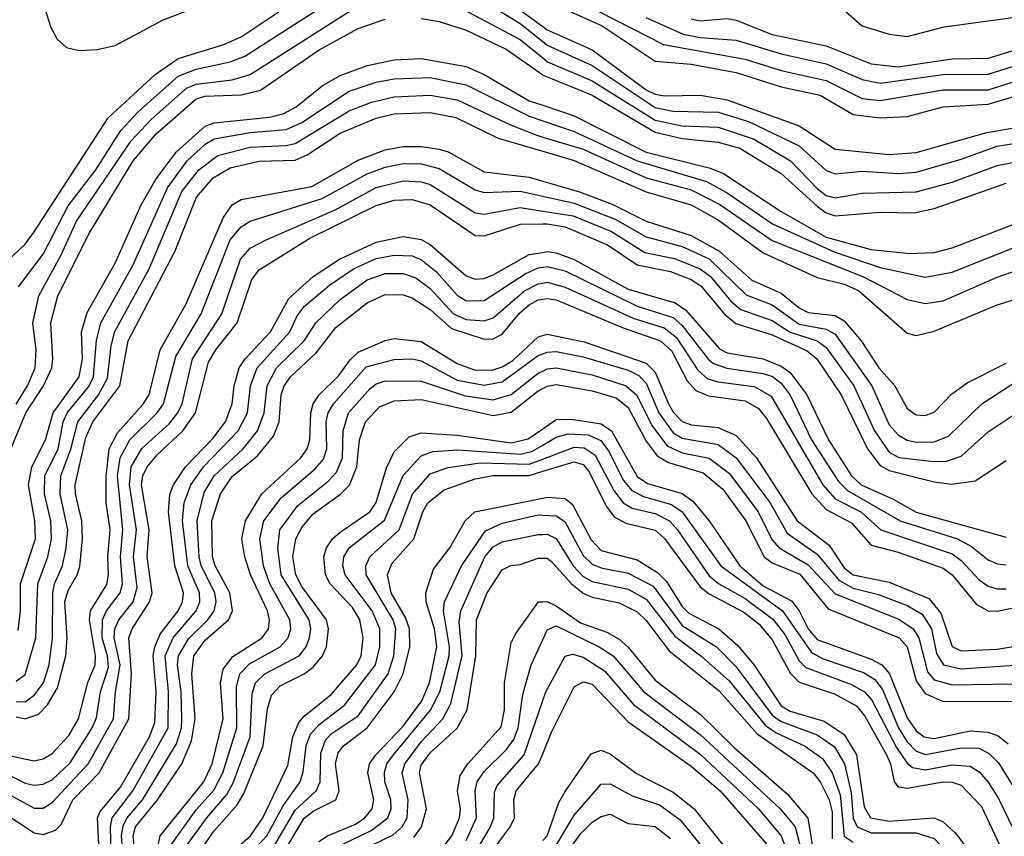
# Model space of a CAD drawing. Header units: inches. Extents: x 990535 to 1117859, y 769386 to 892122.
# Tile 882 of 1056: x 1058838 to 1061026, y 857989 to 859804. Entities that reach past the tile are written whole.
import ezdxf

# ---------------------------------------------------------------- set-up
doc = ezdxf.new("R2010")
doc.units = ezdxf.units.IN
doc.header["$MEASUREMENT"] = 0
doc.layers.add('B0855', color=7, linetype='Continuous')
doc.layers.add('B0865', color=7, linetype='Continuous')

msp = doc.modelspace()

# ---------------------------------------------------------------- linework, layer by layer
at = {"layer": 'B0855', "color": 5}
for points, elevation in [([(1058865, 860000), (1058890, 859840.4), (1058906.6, 859786.6), (1058920.5, 859760.5), (1058941.8, 859741.8), (1058970, 859735.1), (1059010, 859737.3), (1059050, 859746.4), (1059156.5, 859803.5), (1059270, 859846.6), (1059305.9, 859870), (1059353.8, 859910), (1059402.7, 859970), (1059419.6, 860000)], 4620), ([(1058762.9, 859810), (1058749.8, 859730.2), (1058693.5, 859570), (1058663.3, 859410), (1058659.2, 859350), (1058667.2, 859310), (1058677.4, 859290), (1058694.8, 859270), (1058730, 859249.6), (1058770, 859248.8), (1058810, 859266.9), (1058850, 859304.9), (1058870, 859332.2), (1059034.4, 859585.6), (1059138.3, 859681.7), (1059190, 859717.6), (1059291, 859749), (1059330, 859766), (1059550, 859913.3)], 4580), ([(1059810, 859882), (1059950, 859795.4), (1060000, 859755.5)], 4560), ([(1058834.7, 859210), (1058890, 859282.9), (1058945.2, 859390), (1059006.5, 859470), (1059062.2, 859557.8), (1059100.9, 859599.1), (1059190, 859678), (1059230, 859693.8), (1059305.2, 859710), (1059337.5, 859722.5), (1059550, 859859.2)], 4560), ([(1059889.4, 859869.4), (1060000, 859788.7)], 4580), ([(1059810, 859833.9), (1059950, 859759.6), (1060000, 859719)], 4540), ([(1058801.4, 858810), (1058851.4, 858930), (1058890.6, 858990), (1058908.7, 859030), (1058911.5, 859050), (1058906.9, 859130), (1058922, 859190), (1058992.6, 859330), (1059089.6, 859490.4), (1059140.9, 859550), (1059230, 859628.1), (1059250, 859634.1), (1059330, 859636.7), (1059372.4, 859647.6), (1059503.3, 859736.7), (1059590, 859784.5), (1059650, 859805)], 4520), ([(1058830, 858949.4), (1058855, 858990), (1058872.2, 859030), (1058874.4, 859070), (1058866.5, 859130), (1058880.3, 859190), (1058930, 859281.6), (1058963.8, 859356.2), (1059085, 859535), (1059130, 859582.1), (1059208.3, 859651.7), (1059230, 859660.7), (1059310, 859670.4), (1059350, 859681.8), (1059570, 859822.2)], 4540), ([(1059730, 859806.7), (1059770, 859799.7), (1059830, 859780.5), (1059918.4, 859738.4), (1060000, 859681.4)], 4520), ([(1058833.9, 858446.1), (1058839.3, 858490), (1058839.2, 858550), (1058872.7, 858650), (1058871, 858690), (1058856.9, 858770), (1058864.2, 858810), (1058894.6, 858870), (1058912.1, 858930), (1058969.8, 859010), (1058977.1, 859050), (1058975.1, 859110), (1058987.2, 859152.8), (1059050, 859262.6), (1059107.8, 859392.2), (1059140.7, 859450), (1059186.2, 859510), (1059250, 859567.1), (1059270, 859574.7), (1059392.7, 859587.3), (1059424.8, 859595.1), (1059451.8, 859610), (1059510, 859656.6), (1059550, 859679.8), (1059610, 859702.1), (1059670, 859714.4), (1059730, 859717.4), (1059830, 859699.7), (1059870, 859682), (1059970, 859623.8), (1060000, 859613.6)], 4480), ([(1058830, 858333.6), (1058850, 858348.7), (1058873.5, 858430), (1058877.5, 858550), (1058900.1, 858610), (1058908.1, 858650), (1058906.7, 858690), (1058892.6, 858750), (1058893.7, 858790), (1058923.1, 858850), (1058934.3, 858910), (1058943.1, 858930), (1058991.1, 858988.9), (1059001.6, 859010), (1059008.4, 859091.6), (1059017.7, 859130), (1059090, 859259.1), (1059165.7, 859430), (1059209.7, 859490.3), (1059250, 859527.1), (1059270, 859539), (1059350, 859553.5), (1059430, 859559.7), (1059464.4, 859575.6), (1059570, 859645.2), (1059630, 859665), (1059670, 859672.5), (1059750, 859675.2), (1059830, 859659.4), (1059969.4, 859589.4), (1060000, 859579.1)], 4460), ([(1058830, 858288.5), (1058850, 858287.9), (1058870, 858302.4), (1058890.2, 858330), (1058903, 858370), (1058910.1, 858430), (1058911.2, 858530), (1058914.8, 858550), (1058933, 858590), (1058940.8, 858630), (1058944.2, 858670), (1058927.4, 858750), (1058928.9, 858790), (1058950.9, 858849.1), (1058966.4, 858910), (1059012.8, 858970), (1059032.7, 859007.3), (1059040.8, 859079.2), (1059049, 859111), (1059125.3, 859250), (1059198.2, 859421.8), (1059235.3, 859470), (1059277.6, 859502.4), (1059350, 859520.7), (1059430, 859523.9), (1059450, 859528.6), (1059570, 859601.2), (1059619.2, 859620.8), (1059670, 859632.6), (1059750, 859636.1), (1059810, 859625.8), (1059928.1, 859570), (1059987, 859547), (1060000, 859543.1)], 4440), ([(1058830, 858254.5), (1058850, 858250.2), (1058879.4, 858260.6), (1058899, 858281), (1058921.3, 858318.7), (1058940.2, 858390), (1058943.2, 858430), (1058938.1, 858510), (1058944.9, 858535.1), (1058965.6, 858570), (1058971.4, 858588.6), (1058977.2, 858650), (1058975.9, 858690), (1058961.5, 858750), (1058961.1, 858770), (1058984.5, 858875.5), (1059000.4, 858910), (1059060.1, 858990), (1059078.8, 859090), (1059182.9, 859290), (1059230.4, 859409.6), (1059267.8, 859452.2), (1059305.3, 859474.7), (1059370, 859489.1), (1059450, 859492), (1059476.7, 859503.3), (1059550, 859551.6), (1059630, 859585), (1059670, 859594.6), (1059750, 859597.5), (1059806.8, 859586.8), (1059900.9, 859540.9), (1060000, 859511.8)], 4420), ([(1058810, 858169.6), (1058870, 858157), (1058890, 858160.9), (1058910, 858172.7), (1058946.8, 858213.2), (1058968.3, 858250), (1058989, 858331), (1059005.1, 858370), (1059006.1, 858390), (1058993, 858470), (1058995.2, 858490), (1059031.1, 858548.9), (1059035.2, 858570), (1059033.4, 858610), (1059038.5, 858670), (1059029.6, 858730), (1059029.5, 858789.5), (1059036.4, 858850), (1059054.6, 858885.4), (1059111.2, 858948.8), (1059124.9, 858970), (1059150, 859070.1), (1059207.4, 859172.6), (1059290, 859363.7), (1059310, 859392.1), (1059330, 859403.9), (1059486.9, 859433.1), (1059590, 859492), (1059650, 859514.5), (1059690, 859521.7), (1059730, 859522.1), (1059770, 859516.4), (1059790.1, 859510), (1059870, 859466.1), (1059970, 859453.8), (1060000, 859445.1)], 4380), ([(1058780.8, 858140.8), (1058850, 858107.4), (1058870, 858102.5), (1058890, 858104.6), (1058910, 858114.2), (1058950, 858152.5), (1058998.7, 858230), (1059008, 858252), (1059017.2, 858310), (1059034.8, 858365.2), (1059033, 858390), (1059021.1, 858430), (1059021.5, 858470), (1059030.1, 858489.9), (1059060.8, 858530), (1059065.9, 858550), (1059061.2, 858610), (1059067.1, 858670), (1059054.7, 858790), (1059060.5, 858830), (1059082.4, 858870), (1059143.1, 858930), (1059157.1, 858950), (1059184.4, 859055.6), (1059241.1, 859150), (1059305.4, 859314.6), (1059330, 859343.4), (1059350, 859356), (1059510, 859406.1), (1059610, 859461.6), (1059650, 859476.4), (1059690, 859483.9), (1059730, 859483.2), (1059770, 859473.3), (1059850, 859426), (1059870, 859419.7), (1059950, 859422.4), (1060000, 859411.3)], 4360), ([(1058754.4, 858114.4), (1058870, 858051.6), (1058890, 858051.4), (1058910, 858063.8), (1058989.6, 858150), (1059046.3, 858250), (1059050.5, 858310), (1059060.8, 858370), (1059047.3, 858430), (1059048.7, 858450), (1059058.2, 858470), (1059089.8, 858510), (1059098.4, 858541.6), (1059090.4, 858610), (1059096.8, 858670), (1059081.5, 858770), (1059084.9, 858810), (1059109.3, 858850.7), (1059170, 858905.6), (1059189.3, 858930), (1059198.4, 858950), (1059221.6, 859050), (1059286.5, 859150), (1059328.6, 859271.4), (1059350, 859295.8), (1059385.2, 859314.8), (1059538.5, 859381.5), (1059630, 859430.8), (1059690, 859445.5), (1059730, 859443.4), (1059750, 859437.3), (1059850, 859374.9), (1059870, 859371.5), (1059950, 859386.5), (1060000, 859378.5)], 4340), ([(1058730, 858088.7), (1058870, 857996.7), (1058890, 857993.2), (1058917.4, 858002.6), (1058930, 858015.3), (1058955.5, 858070), (1059014.3, 858130), (1059080.4, 858250), (1059086.3, 858350), (1059079.8, 858430), (1059087.2, 858450), (1059125.9, 858510), (1059131.7, 858530), (1059120.8, 858610), (1059125.4, 858670), (1059108.3, 858770), (1059111, 858790), (1059120.7, 858810), (1059142.9, 858837.1), (1059200.4, 858890), (1059228.4, 858930), (1059257.3, 859042.7), (1059273.2, 859070), (1059320.7, 859130), (1059353.6, 859226.4), (1059370, 859248.3), (1059482, 859318), (1059630, 859390.8), (1059670, 859403.1), (1059710, 859404.5), (1059750, 859392.3), (1059850, 859324.3), (1059870, 859323.8), (1059950.4, 859349.6), (1060000, 859349.9)], 4320), ([(1059013.3, 857970), (1059010.3, 858030), (1059016, 858044), (1059061.7, 858098.3), (1059125.8, 858210), (1059138.2, 858241.8), (1059140.6, 858310), (1059134.4, 858390), (1059137.5, 858410), (1059150, 858438.2), (1059189.6, 858490.4), (1059199.7, 858510), (1059201.4, 858530), (1059182.6, 858590), (1059168.5, 858710), (1059171.5, 858748.5), (1059179.1, 858770), (1059205.7, 858810), (1059266.9, 858873.1), (1059294.8, 858910), (1059309.6, 858950), (1059313.8, 858990), (1059325.4, 859030), (1059338.4, 859050), (1059394.8, 859110), (1059435.5, 859184.5), (1059490, 859233), (1059548.2, 859271.8), (1059630, 859309.3), (1059690, 859322), (1059730, 859315.1), (1059750, 859304.1), (1059830, 859234.6), (1059850, 859226.9), (1059870, 859228.3), (1059890, 859237), (1059970, 859282), (1060000, 859286.8)], 4280), ([(1059041, 857950), (1059039.1, 858010), (1059043.2, 858030), (1059089.3, 858090), (1059167.7, 858230), (1059168.1, 858310), (1059160.6, 858390), (1059178.5, 858430), (1059229.8, 858490), (1059237.7, 858510), (1059237, 858530), (1059211.4, 858590), (1059199, 858690), (1059202.9, 858730), (1059217.9, 858770), (1059245.9, 858810), (1059323.4, 858890), (1059343.6, 858930), (1059350.3, 858990), (1059365.4, 859030), (1059437.9, 859110), (1059454.5, 859145.5), (1059470, 859166.3), (1059526, 859214), (1059579.6, 859250), (1059630, 859272.9), (1059670, 859280.8), (1059710, 859278.8), (1059730.4, 859270.4), (1059763.8, 859243.8), (1059810, 859191.5), (1059830, 859179.4), (1059870, 859179.7), (1059960.6, 859239.4), (1059990, 859252.2), (1060000, 859253.6)], 4260), ([(1059068, 857930), (1059064, 857990), (1059067.3, 858012.7), (1059076, 858030), (1059110.3, 858070), (1059185.7, 858194.3), (1059197.2, 858230), (1059198.2, 858250), (1059196.5, 858310), (1059188.1, 858370), (1059190.6, 858390), (1059212.5, 858427.5), (1059255.7, 858470), (1059269.8, 858490.2), (1059274.1, 858510), (1059271.1, 858530), (1059241, 858590), (1059236.3, 858610), (1059231.6, 858690), (1059247.2, 858752.8), (1059270, 858790), (1059334, 858850), (1059366.1, 858890), (1059381.1, 858930), (1059387.2, 858990), (1059408.6, 859030), (1059469.7, 859090), (1059495.3, 859130), (1059550, 859181.7), (1059610, 859225.7), (1059650, 859239.7), (1059690, 859239.7), (1059718.2, 859230), (1059750, 859206.4), (1059801.7, 859150), (1059830, 859137.3), (1059870, 859134.3), (1059890, 859140.9), (1059959.1, 859200.9), (1059990, 859216.8), (1060000, 859218.6)], 4240), ([(1059095.3, 857930), (1059089.6, 857990), (1059094.8, 858010), (1059144, 858070), (1059197.5, 858150), (1059219.2, 858200.8), (1059227.4, 858250), (1059219.9, 858350), (1059224.7, 858390), (1059250, 858424.8), (1059301.8, 858470), (1059310.1, 858489.9), (1059304.6, 858530), (1059272.3, 858590), (1059266, 858610), (1059264.2, 858690), (1059283.5, 858750), (1059310, 858788.5), (1059365.7, 858834.3), (1059401.6, 858878.4), (1059414.1, 858910), (1059418.8, 858970), (1059425.6, 858990), (1059439.4, 859010), (1059496.2, 859063.8), (1059540.3, 859119.7), (1059610, 859174.5), (1059650, 859192.9), (1059690, 859192.5), (1059710, 859185.7), (1059750, 859159.9), (1059797.3, 859117.3), (1059870, 859093.9), (1059890, 859094.6), (1059910, 859105.3), (1059948.4, 859151.6), (1059969.7, 859170.3), (1059990, 859181.2), (1060000, 859182.9)], 4220), ([(1059145.1, 857970), (1059149.7, 857990), (1059246.4, 858110), (1059265.6, 858150), (1059289.5, 858250), (1059283.8, 858330), (1059290, 858360.6), (1059311.3, 858388.7), (1059376.1, 858430), (1059390.2, 858450), (1059392.5, 858470), (1059388.4, 858490), (1059350.5, 858570), (1059337.5, 858610), (1059331.3, 858650), (1059339.2, 858690), (1059375.6, 858750), (1059462.2, 858830), (1059476.6, 858850), (1059482, 858870), (1059484.4, 858930), (1059490, 858950), (1059503.1, 858970), (1059547, 859013), (1059571.9, 859048.1), (1059590, 859065.2), (1059650, 859091.1), (1059670, 859095.1), (1059730, 859088.3), (1059810, 859039.4), (1059850, 859025.2), (1059890, 859026), (1059910, 859032.4), (1059933.3, 859046.7), (1059990, 859099.2), (1060000, 859102)], 4180), ([(1059174.5, 857970), (1059230, 858047.7), (1059268.8, 858091.2), (1059288.9, 858130), (1059319.9, 858230), (1059319, 858321), (1059326.8, 858350), (1059348, 858372), (1059416.4, 858410), (1059434.4, 858430), (1059440.1, 858450), (1059438.2, 858470), (1059393.6, 858550), (1059379.4, 858590), (1059371.2, 858650), (1059380, 858690), (1059418.7, 858741.3), (1059494.3, 858805.7), (1059512.8, 858827.2), (1059520.3, 858850), (1059518.6, 858910), (1059523.3, 858930), (1059534.7, 858950), (1059607.4, 859032.6), (1059670, 859048.6), (1059710, 859050.3), (1059730, 859045.6), (1059810, 859002.7), (1059870, 858991.5), (1059910, 858998.8), (1059990, 859057.2), (1060000, 859061.2)], 4160), ([(1059209.9, 857970.1), (1059253.1, 858030), (1059298.2, 858081.8), (1059312.1, 858107.9), (1059349.8, 858210.2), (1059354.2, 858305.8), (1059361.9, 858330), (1059382.2, 858350), (1059458.7, 858390), (1059474.4, 858410), (1059481.7, 858430), (1059484.3, 858450), (1059480.7, 858470), (1059418.9, 858570), (1059411, 858629), (1059415.7, 858670), (1059455.6, 858724.4), (1059522.3, 858777.7), (1059541.5, 858798.5), (1059555.2, 858830), (1059556.2, 858890), (1059568.5, 858930), (1059616.1, 858983.9), (1059630, 858994.8), (1059650, 859000.9), (1059730, 859000.2), (1059827.6, 858967.6), (1059890, 858959), (1059930, 858971.2), (1059990, 859018.1), (1060000, 859022.9)], 4140), ([(1059234.5, 857950), (1059270, 858001.4), (1059321.1, 858058.9), (1059336, 858084), (1059378.8, 858190), (1059388.1, 858271.9), (1059397.4, 858302.6), (1059416.6, 858323.4), (1059470, 858350.3), (1059490, 858365.2), (1059510.4, 858390), (1059519, 858410), (1059524.1, 858450), (1059519, 858470), (1059464.2, 858544.2), (1059451.1, 858570), (1059444.5, 858610), (1059451.1, 858650), (1059464.9, 858675.1), (1059490, 858705.3), (1059550.5, 858749.5), (1059570.4, 858769.6), (1059587.1, 858810), (1059592.7, 858870), (1059605.9, 858910), (1059636.9, 858943.1), (1059670, 858956.6), (1059730, 858959.9), (1059890, 858924.2), (1059930, 858931.6), (1059990, 858978.7), (1060000, 858984.2)], 4120), ([(1059307.5, 857952.5), (1059350.6, 857990), (1059378.2, 858030), (1059433.4, 858146.6), (1059444.3, 858210), (1059458.1, 858241.9), (1059470, 858256.2), (1059530, 858304.2), (1059586.5, 858370), (1059596.7, 858390), (1059601.1, 858430), (1059593.6, 858470), (1059577.4, 858497.4), (1059527.3, 858550), (1059517.3, 858570), (1059513.1, 858610), (1059519.6, 858630), (1059533, 858650), (1059550, 858664.9), (1059615.7, 858710), (1059630, 858730.5), (1059652.4, 858807.6), (1059670, 858843.5), (1059703, 858877), (1059730, 858885.4), (1059810, 858880.7), (1059930, 858863.2), (1059967.4, 858872.6), (1060000, 858894.9)], 4080), ([(1059330.2, 857930), (1059386.8, 857990), (1059423.3, 858056.7), (1059460.6, 858110), (1059467.8, 858132.2), (1059474.2, 858190), (1059483.9, 858216.1), (1059502.8, 858237.2), (1059559.6, 858280.4), (1059628.5, 858370), (1059637.9, 858410), (1059637.8, 858450), (1059620.5, 858490), (1059560.7, 858570), (1059555.7, 858590), (1059558, 858610), (1059569.9, 858630), (1059648.3, 858691.7), (1059689.5, 858790.5), (1059730, 858834.7), (1059755.9, 858844.1), (1059811.8, 858848.2), (1059950, 858838.1), (1059975.9, 858844.1), (1060000, 858858.1)], 4060), ([(1059404.5, 857970), (1059450, 858047.2), (1059496.3, 858090), (1059505.1, 858110), (1059506.6, 858173.4), (1059517.4, 858202.6), (1059530, 858216.7), (1059590, 858257), (1059656.1, 858350), (1059669.3, 858390), (1059673.4, 858450), (1059667.2, 858470), (1059607.2, 858570), (1059606.6, 858590), (1059615.3, 858610), (1059680.6, 858670), (1059710.7, 858749.3), (1059750, 858794.2), (1059790, 858808.8), (1059861.2, 858818.8), (1059970, 858815.8), (1060000, 858827.2)], 4040), ([(1059422, 857950), (1059470, 858029.4), (1059490, 858044.9), (1059540.1, 858070), (1059547.7, 858090), (1059539.4, 858150), (1059545.6, 858174.4), (1059557.2, 858190), (1059610, 858230), (1059669.6, 858310.4), (1059689.8, 858350), (1059704.8, 858410), (1059703.8, 858450), (1059695, 858475), (1059663.1, 858530), (1059655, 858570), (1059664.7, 858595.3), (1059713.2, 858650), (1059733.3, 858710), (1059744.6, 858730), (1059781.1, 858758.9), (1059850, 858783.5), (1059890, 858790.5), (1059970, 858791.1), (1060000, 858800.2)], 4020), ([(1059502.6, 857977.4), (1059521.4, 857990), (1059583.8, 858016.2), (1059604.7, 858030), (1059621.1, 858050), (1059624.5, 858070), (1059611.2, 858130), (1059615.2, 858150), (1059629, 858170), (1059690, 858233.6), (1059730.9, 858290), (1059748.3, 858330), (1059764.5, 858410), (1059759.2, 858450), (1059741, 858510), (1059740, 858530), (1059757.3, 858582.7), (1059793.4, 858630), (1059827.9, 858690), (1059849.2, 858710), (1060000, 858740.4)], 3980), ([(1059530, 857959.2), (1059618.5, 858001.5), (1059655.5, 858030), (1059663.3, 858050), (1059662.3, 858070), (1059649.1, 858110), (1059648.2, 858131.8), (1059653.8, 858150), (1059668.6, 858170), (1059750.8, 858269.2), (1059771.4, 858310), (1059791.9, 858390), (1059792.6, 858410), (1059779.6, 858490), (1059781.7, 858510), (1059819.3, 858590), (1059872.5, 858667.5), (1059910, 858684.8), (1059990, 858703.2), (1060000, 858702.7)], 3960), ([(1059546.5, 857933.5), (1059667.6, 857992.4), (1059687.2, 858010), (1059698.9, 858030), (1059701.1, 858070), (1059687.4, 858130), (1059693.1, 858150), (1059730, 858198.6), (1059778.2, 858250), (1059796, 858284), (1059821, 858390), (1059814.2, 858465.8), (1059817.6, 858490), (1059871.6, 858610), (1059890, 858632.5), (1059910, 858643.4), (1059990, 858659.4), (1060000, 858659.9)], 3940), ([(1059713.6, 857986.4), (1059730.6, 858010), (1059741.9, 858050), (1059725.7, 858130), (1059730, 858147.1), (1059750, 858174.4), (1059810, 858229.5), (1059832, 858270), (1059851.1, 858390), (1059852.8, 858470), (1059876.1, 858530), (1059910, 858581), (1059929, 858591), (1059950, 858593.4), (1059990, 858607.3), (1060000, 858607.2)], 3920), ([(1059768.6, 857951.4), (1059797.6, 857990), (1059815.2, 858030), (1059816.8, 858050), (1059810.7, 858090), (1059816.2, 858123.8), (1059833.6, 858150), (1059907.7, 858232.3), (1059915.2, 858270), (1059914.6, 858330), (1059930, 858419), (1059940.2, 858439.8), (1059990.2, 858509.8), (1060000, 858510.1)], 3880), ([(1059830, 857979.6), (1059852.6, 858030), (1059850, 858090), (1059854.1, 858110), (1059870, 858133.3), (1059918.8, 858181.2), (1059935.7, 858204.3), (1059945.6, 858230), (1059955.8, 858304.2), (1059974.4, 858370), (1060000, 858425.9)], 3860), ([(1059834.5, 857925.5), (1059883.9, 858010), (1059891, 858030), (1059892.8, 858087.2), (1059898.4, 858101.6), (1059958.7, 858170), (1060000, 858290.8)], 3840), ([(1059890, 857959.2), (1059927.3, 858010), (1059936.9, 858030), (1059936, 858070), (1059941.2, 858090), (1059990.8, 858150), (1060000, 858172.5)], 3820)]:
    msp.add_lwpolyline(points, dxfattribs=dict(at, elevation=elevation))
at = {"layer": 'B0865', "color": 5}
for points, elevation in [([(1060907, 860000), (1060868.4, 859971.6), (1060830, 859935.1), (1060810, 859927.1), (1060750, 859929), (1060707.9, 859912.1), (1060664.9, 859870), (1060657.9, 859850), (1060664, 859830), (1060710.1, 859790), (1060770, 859772), (1060810, 859766.8), (1060892.3, 859787.7), (1061050, 859809.2), (1061130, 859825.8), (1061170, 859840.9), (1061198.8, 859861.2), (1061250, 859912.8), (1061290, 859939.3), (1061390, 859989), (1061419.1, 860000)], 4720), ([(1060229.1, 859809.1), (1060311.9, 859771.9), (1060350, 859764), (1060430, 859758.1), (1060530, 859728), (1060630, 859705.5), (1060710, 859670.7), (1060750, 859663.1), (1060890, 859681.9), (1060990, 859682.5), (1061150, 859733.5), (1061203.4, 859756.6), (1061270, 859802.9), (1061370, 859859.9)], 4660), ([(1060010, 859845.4), (1060132.2, 859790), (1060250, 859712), (1060330, 859705.3), (1060430, 859686.6), (1060530, 859654.7), (1060616.2, 859636.2), (1060690, 859593.1), (1060750, 859585.5), (1060810, 859588.4), (1060890, 859610), (1060990, 859615.8), (1061070, 859640.2), (1061130, 859652.8), (1061266.3, 859713.7), (1061510, 859836.5)], 4620), ([(1060090, 859839.8), (1060268.5, 859748.5), (1060450, 859716.3), (1060530, 859690.8), (1060630, 859668.6), (1060710, 859628.4), (1060750, 859624.1), (1060890, 859647.8), (1060990, 859647.9), (1061130, 859692.1), (1061199.5, 859720.5), (1061370, 859815.2)], 4640), ([(1060330, 859806), (1060350, 859801.4), (1060410, 859806.7), (1060430, 859802.6), (1060510, 859770.7), (1060630, 859746.1), (1060730, 859705.8), (1060790, 859699.3), (1060910, 859717.1), (1060990, 859718.3), (1061167.9, 859772.1), (1061194.5, 859785.5), (1061270, 859843.1)], 4680), ([(1060000, 859788.7), (1060010, 859781.4), (1060110, 859737.1), (1060230, 859647.8), (1060250, 859638.6), (1060270, 859634.5), (1060350, 859635.8), (1060410, 859626.1), (1060570, 859567.9), (1060650, 859516), (1060770, 859504), (1060830, 859508.5), (1060986.8, 859553.2), (1061130, 859577.5)], 4580), ([(1060000, 859755.5), (1060010, 859747.5), (1060110, 859701.8), (1060250, 859609), (1060290, 859600.9), (1060390, 859598.3), (1060457.5, 859577.5), (1060570, 859523.4), (1060630, 859468.8), (1060650, 859461.4), (1060710, 859467.4), (1060790, 859461.7), (1060830, 859465), (1060930, 859493.8), (1061010, 859522.7), (1061130, 859542)], 4560), ([(1060000, 859719), (1060010.5, 859710.5), (1060110, 859667.7), (1060250, 859580.2), (1060310, 859567.8), (1060390, 859565.3), (1060470, 859538.1), (1060550.3, 859490.3), (1060610, 859429), (1060630, 859413.3), (1060650, 859407.6), (1060710, 859418.2), (1060830, 859421.1), (1060910, 859442.5), (1061010, 859479.7), (1061130, 859503.3)], 4540), ([(1060000, 859681.4), (1060000.8, 859680.8), (1060110, 859636.2), (1060250, 859553.9), (1060310, 859539.6), (1060390, 859531.6), (1060438.1, 859518.1), (1060530, 859462.1), (1060610, 859389.4), (1060630, 859374.6), (1060650, 859367.8), (1060750, 859375.8), (1060825.2, 859374.8), (1060870, 859384.6), (1061030, 859440.6)], 4520), ([(1060000, 859613.6), (1060070, 859589.9), (1060229.8, 859509.8), (1060370, 859474.4), (1060401.7, 859461.7), (1060530, 859377.3), (1060630, 859320.4), (1060730, 859293.1), (1060816.1, 859283.9), (1060870, 859286.6), (1060910, 859297), (1061270, 859434.4)], 4480), ([(1060000, 859579.1), (1060070, 859555.7), (1060210, 859490), (1060364.2, 859444.2), (1060410, 859419), (1060510.2, 859350.2), (1060647.7, 859287.7), (1060750, 859252.8), (1060850, 859231.4), (1060910, 859242.6), (1061070, 859306.4)], 4460), ([(1060000, 859543.1), (1060090, 859516.1), (1060230, 859452.3), (1060330, 859425.6), (1060393.3, 859393.3), (1060510, 859313), (1060712.5, 859232.5), (1060810, 859181.7), (1060850, 859173.4), (1060890, 859179.1), (1061010, 859231.7), (1061150, 859280.3)], 4440), ([(1060000, 859511.8), (1060070, 859491.2), (1060230, 859421.1), (1060330, 859392.6), (1060390, 859358.7), (1060490, 859285.5), (1060610, 859230.7), (1060670, 859215.9), (1060701.7, 859201.7), (1060810, 859106.9), (1060830, 859101.8), (1060870, 859111.5), (1061009.8, 859170), (1061210, 859231.9)], 4420), ([(1060000, 859445.1), (1060081.4, 859421.4), (1060154.2, 859394.2), (1060230, 859355.9), (1060330, 859324), (1060391.1, 859290), (1060464.7, 859224.7), (1060530, 859196.1), (1060570, 859163.8), (1060590, 859153.2), (1060650, 859146.5), (1060670, 859134.3), (1060707.5, 859090), (1060746.7, 859030), (1060782.7, 858990), (1060810, 858939.8), (1060830, 858925.6), (1060850, 858924.2), (1060870, 858931.9), (1060908.5, 858971.5), (1060943.5, 858996.5), (1061030, 859040.2)], 4380), ([(1060000, 859411.3), (1060070, 859395.8), (1060160.8, 859360.8), (1060230, 859321.4), (1060310, 859299.7), (1060370, 859272.1), (1060452.1, 859192.1), (1060510.1, 859170.1), (1060570, 859127.5), (1060630, 859116), (1060650, 859104.6), (1060731.6, 858990), (1060770, 858903.6), (1060790, 858880.9), (1060810, 858869.4), (1060830, 858864.9), (1060870, 858865.4), (1060901.5, 858878.5), (1060975.6, 858950), (1061050, 858998.5)], 4360), ([(1060000, 859378.5), (1060067.6, 859367.6), (1060153, 859333), (1060226.7, 859286.7), (1060292.8, 859272.8), (1060350, 859250.2), (1060372.8, 859232.8), (1060418, 859178), (1060440, 859160), (1060510, 859135.4), (1060550, 859109.2), (1060610.1, 859090.1), (1060630, 859075.5), (1060691.3, 858990), (1060736.9, 858890), (1060770, 858842.7), (1060791.1, 858831.1), (1060870, 858821.6), (1060897.3, 858822.7), (1060930, 858833.5), (1060990, 858888), (1061050, 858928.1)], 4340), ([(1060000, 859349.9), (1060010, 859350), (1060050, 859343.6), (1060143.6, 859303.6), (1060210, 859258.9), (1060283.9, 859243.9), (1060330, 859226.7), (1060351.7, 859211.7), (1060403, 859150), (1060429, 859129), (1060510, 859103.1), (1060587.7, 859067.7), (1060609.4, 859050), (1060662.8, 858970), (1060721.6, 858850), (1060750, 858813.2), (1060770, 858802), (1060870, 858776.9), (1060908.1, 858771.9), (1060961, 858779), (1061030, 858824.2)], 4320), ([(1060000, 859286.8), (1060010, 859288.4), (1060030, 859285.7), (1060070, 859271), (1060190, 859204.8), (1060294.4, 859174.4), (1060318.3, 859158.2), (1060392.7, 859072.7), (1060410, 859063.6), (1060490, 859050.2), (1060530, 859034.2), (1060550, 859019.6), (1060586.6, 858970), (1060635.3, 858870), (1060686.4, 858790), (1060707.7, 858770), (1060778.6, 858738.6), (1060830, 858709.7), (1061030, 858654.1)], 4280), ([(1060000, 859253.6), (1060010, 859255.1), (1060050, 859245.4), (1060210, 859167.4), (1060290, 859142), (1060310, 859124.4), (1060368.4, 859048.4), (1060379.7, 859039.7), (1060409.2, 859029.2), (1060490, 859017.7), (1060510.5, 859010.5), (1060530, 858996), (1060549.5, 858969.5), (1060597.4, 858870), (1060657.5, 858777.4), (1060677.3, 858757.3), (1060794, 858690), (1060921.6, 858650), (1060953.1, 858633.1), (1060990, 858603.6), (1061010, 858594.5), (1061030, 858592.1)], 4260), ([(1060000, 859218.6), (1060010, 859220.4), (1060050, 859209.5), (1060200.7, 859140.7), (1060270, 859118.9), (1060297.3, 859097.3), (1060344.9, 859024.9), (1060365.9, 859005.9), (1060390, 858998.7), (1060470, 858988.3), (1060507.4, 858967.4), (1060622.3, 858770), (1060650, 858738.8), (1060706.8, 858710), (1060751, 858670), (1060910, 858616.8), (1060930, 858602), (1060970, 858558.9), (1060990, 858544.9), (1061010, 858538.7), (1061030, 858538.7)], 4240), ([(1060000, 859182.9), (1060010, 859184.5), (1060030, 859181.1), (1060178.8, 859118.9), (1060261.8, 859090), (1060286.9, 859066.9), (1060321.2, 859001.2), (1060339.8, 858979.8), (1060368.1, 858968.1), (1060450, 858956.6), (1060479.8, 858939.8), (1060497.5, 858917.5), (1060597.9, 858750), (1060630, 858715.3), (1060685.8, 858685.8), (1060730, 858635.8), (1060790, 858620.4), (1060890, 858584.9), (1060910, 858570), (1060963.9, 858503.9), (1060990, 858490), (1061010, 858489.4), (1061060.2, 858499.8)], 4220), ([(1060000, 859102), (1060010, 859104.9), (1060091.9, 859088.1), (1060230, 859040.3), (1060250, 859020.7), (1060279.3, 858950), (1060290.5, 858930.5), (1060310, 858910.9), (1060330, 858903.3), (1060390, 858897.2), (1060430, 858879.8), (1060475.3, 858830), (1060565.1, 858690), (1060636.3, 858636.3), (1060670, 858585.9), (1060690, 858569.7), (1060770, 858553.8), (1060857.8, 858517.8), (1060884.6, 858484.7), (1060910, 858411.1), (1060930, 858401.1), (1061010, 858404.7), (1061130, 858424.8)], 4180), ([(1060000, 859061.2), (1060010, 859065.3), (1060030, 859066.3), (1060090, 859054.9), (1060190, 859024.8), (1060213.3, 859013.3), (1060230, 858996), (1060257.8, 858930), (1060290, 858885.6), (1060310, 858873.9), (1060390, 858860.1), (1060430, 858830), (1060505.5, 858730), (1060543, 858663), (1060610, 858616.3), (1060658.1, 858558.1), (1060690, 858540.5), (1060746.1, 858526.1), (1060810, 858501.9), (1060842.8, 858482.8), (1060863.8, 858450), (1060875, 858395), (1060890.4, 858370.4), (1060930, 858361.2), (1061113.4, 858373.4)], 4160), ([(1060000, 859022.9), (1060010, 859027.6), (1060030, 859030.2), (1060110, 859014.5), (1060185, 858990), (1060209.3, 858969.3), (1060242.1, 858902.1), (1060276.7, 858856.8), (1060310, 858841.4), (1060370, 858829), (1060415, 858795), (1060478.6, 858710), (1060508.8, 858648.8), (1060525.1, 858630), (1060590, 858592.6), (1060650, 858527.6), (1060791.5, 858471.5), (1060823.4, 858450), (1060836, 858430), (1060854.7, 858354.7), (1060870, 858337), (1060910, 858325.3), (1061090, 858328.3)], 4140), ([(1060000, 858984.2), (1060010, 858989.7), (1060030, 858993.4), (1060110, 858978.9), (1060163.1, 858963.1), (1060190, 858941.7), (1060230, 858866.9), (1060254.2, 858834.2), (1060279.7, 858819.7), (1060356.7, 858796.7), (1060400.5, 858760.5), (1060451.2, 858690), (1060492.1, 858610), (1060510, 858596.6), (1060571.3, 858571.3), (1060634.5, 858494.5), (1060791.7, 858430), (1060809.9, 858409.9), (1060830, 858334.3), (1060850, 858306.3), (1060890, 858288.4), (1061050, 858289.6)], 4120), ([(1060000, 858894.9), (1060030, 858915.4), (1060063.7, 858916.3), (1060130, 858905.7), (1060152.8, 858890), (1060210, 858788.8), (1060232.7, 858772.7), (1060310, 858750.5), (1060333.6, 858733.6), (1060370, 858690), (1060437.6, 858590), (1060490, 858545.8), (1060552.6, 858512.6), (1060569.7, 858489.7), (1060590, 858449.8), (1060610, 858426.1), (1060730, 858382.9), (1060753.5, 858370), (1060770.4, 858350.4), (1060810, 858252.3), (1060830, 858223.6), (1060847.7, 858210), (1060870, 858206.1), (1060950, 858223.1), (1060990, 858220.6), (1061011.9, 858211.9), (1061034.6, 858194.6)], 4080), ([(1060000, 858858.1), (1060030, 858875.7), (1060056.6, 858883.4), (1060100.9, 858880.9), (1060128.9, 858868.9), (1060146, 858846), (1060179.6, 858779.6), (1060197.8, 858757.8), (1060224, 858744), (1060286.4, 858726.4), (1060310, 858710), (1060396, 858590), (1060533, 858490), (1060597.4, 858397.4), (1060623.4, 858383.4), (1060712.7, 858352.7), (1060737.6, 858337.6), (1060755.1, 858315.1), (1060790.8, 858230), (1060810, 858199), (1060830, 858178.4), (1060850.4, 858170.4), (1060930, 858185.8), (1060970, 858184.8), (1060992.6, 858172.6), (1061012.6, 858152.6), (1061070, 858060.6)], 4060), ([(1060000, 858827.2), (1060070, 858853.9), (1060092.2, 858852.2), (1060116.3, 858836.3), (1060157.6, 858757.6), (1060179, 858730), (1060198.5, 858718.5), (1060250, 858706.4), (1060281.3, 858690), (1060299.6, 858670), (1060370, 858568), (1060390.9, 858550.9), (1060450, 858517.3), (1060511.4, 858471.4), (1060537.6, 858437.6), (1060570, 858379.3), (1060584.3, 858364.3), (1060686.1, 858326.1), (1060715, 858310), (1060731.4, 858291.4), (1060786.3, 858186.3), (1060810, 858151.8), (1060821.9, 858141.9), (1060850, 858136.5), (1060910, 858147.7), (1060950, 858145.1), (1060970, 858132.2), (1060989.5, 858109.5), (1061013.1, 858073.1), (1061045.2, 858005.2)], 4040), ([(1060000, 858800.2), (1060070, 858821.2), (1060090, 858815.2), (1060101.5, 858801.5), (1060141.9, 858721.9), (1060158.9, 858698.9), (1060184.8, 858684.8), (1060250, 858669.1), (1060270.6, 858650.6), (1060350, 858543.4), (1060370, 858527.8), (1060447.2, 858487.2), (1060480.7, 858460.7), (1060510, 858425.8), (1060550.9, 858350.9), (1060570, 858331.3), (1060650, 858305.1), (1060697.9, 858277.9), (1060715.8, 858255.8), (1060764.1, 858170), (1060772.8, 858150), (1060780.9, 858110), (1060790, 858099.1), (1060810, 858096.1), (1060890, 858109.8), (1060910, 858109.6), (1060930, 858102.9), (1060974.9, 858054.9), (1061015.2, 857970)], 4020), ([(1060000, 858740.4), (1060010, 858742.5), (1060050, 858739.6), (1060066.1, 858726.1), (1060107.7, 858647.7), (1060130, 858624.4), (1060210, 858603.2), (1060255.2, 858575.2), (1060274.9, 858554.9), (1060310, 858499.6), (1060324.6, 858484.6), (1060391, 858450), (1060433.2, 858413.2), (1060470, 858369), (1060530, 858278.6), (1060550, 858267), (1060625.2, 858245.2), (1060670, 858215.2), (1060697, 858170), (1060714.1, 858054.1), (1060728.7, 858030), (1060770, 858022.9), (1060870, 858030.2), (1060890, 858021), (1060916.3, 857996.3), (1060986.5, 857906.5)], 3980), ([(1060000, 858702.7), (1060030, 858701.3), (1060048.7, 858688.7), (1060090, 858613.4), (1060110, 858594), (1060130, 858585.4), (1060190, 858573.8), (1060245, 858545), (1060310, 858457.2), (1060385.9, 858410), (1060430, 858365.7), (1060510, 858258), (1060530, 858244.1), (1060610, 858214.4), (1060648.1, 858188.1), (1060670.4, 858150), (1060685.6, 858085.6), (1060689.6, 858029.6), (1060698.5, 858010), (1060730, 857996.7), (1060830, 857996.4), (1060870, 857984.4), (1060974, 857874), (1061056.2, 857816.2)], 3960), ([(1060000, 858659.9), (1060010, 858660.3), (1060030, 858650.6), (1060067.9, 858590), (1060090, 858566.5), (1060110, 858555.5), (1060190, 858537.9), (1060230, 858515.7), (1060293.5, 858433.5), (1060351.2, 858390), (1060414.3, 858334.3), (1060495.2, 858235.2), (1060519, 858219), (1060581.7, 858190), (1060621.5, 858161.5), (1060642.9, 858130), (1060660.9, 858080.9), (1060670, 857989.6), (1060690, 857975.8)], 3940), ([(1060000, 858607.2), (1060010, 858607.1), (1060019.7, 858599.7), (1060063.8, 858550), (1060090, 858529), (1060110, 858520.4), (1060170, 858508.2), (1060210, 858488.2), (1060230, 858468.5), (1060281.2, 858401.2), (1060392.1, 858312.1), (1060476.6, 858216.6), (1060601.2, 858130), (1060616.6, 858110), (1060636.5, 858070), (1060643, 858043), (1060643.2, 857983.2)], 3920), ([(1060000, 858510.1), (1060010, 858510.5), (1060030, 858501.4), (1060083.5, 858463.5), (1060142.7, 858442.7), (1060170, 858427.2), (1060190, 858409.2), (1060250, 858335.6), (1060350, 858260.5), (1060425.9, 858185.9), (1060543.2, 858083.2), (1060589.2, 858029.2), (1060603, 857943), (1060615.5, 857915.5), (1060630, 857900.3), (1060670, 857883.8), (1060750.2, 857870.2), (1060790, 857851.3), (1060829.5, 857810), (1060867.9, 857747.9), (1060889.7, 857730), (1060953.5, 857693.5), (1061030, 857604.5)], 3880), ([(1060000, 858425.9), (1060010, 858447.7), (1060030, 858456.4), (1060125.4, 858410), (1060156.2, 858390), (1060224.5, 858310), (1060350, 858215.2), (1060527.6, 858050), (1060560.6, 858010), (1060586.6, 857910), (1060610, 857877.1), (1060650, 857856.8), (1060730, 857836.8), (1060759.7, 857819.7), (1060790.1, 857790), (1060837.3, 857717.3), (1060915.4, 857675.4), (1060950, 857648.6), (1061036.8, 857536.8)], 3860), ([(1060000, 858290.8), (1060006.6, 858310), (1060050, 858389.6), (1060066.2, 858393.8), (1060090, 858387.4), (1060136.9, 858356.9), (1060201.9, 858282), (1060350, 858171.3), (1060479.1, 858050), (1060530, 857990), (1060566.6, 857890), (1060590, 857858.3), (1060630, 857832.1), (1060691, 857811), (1060717.3, 857797.2), (1060756, 857756), (1060805, 857685), (1060830, 857671), (1060889.1, 857649.1), (1060924.4, 857624.4), (1060961.9, 857581.9), (1061010, 857493.9), (1061050.4, 857450.4)], 3840), ([(1060000, 858172.5), (1060019.6, 858220.4), (1060070, 858321.1), (1060090, 858332.5), (1060110, 858326.9), (1060190, 858243.7), (1060330, 858144.7), (1060394.4, 858090), (1060498.9, 857970), (1060543.9, 857870), (1060573.1, 857833.1), (1060596.2, 857816.2), (1060690, 857764.8), (1060720.6, 857730), (1060758.1, 857670), (1060778.2, 857650), (1060870, 857618.2), (1060908.9, 857588.9), (1060935.3, 857555.3), (1060970, 857482.3), (1061016.1, 857416.1), (1061110, 857351)], 3820), ([(1060000, 857979.4), (1060009.8, 857990), (1060035.6, 858064.4), (1060050, 858088.8), (1060107.7, 858172.3), (1060130, 858180.6), (1060150, 858172.4), (1060208.4, 858128.4), (1060290, 858087), (1060336.3, 858050), (1060450, 857907.7)], 3780), ([(1060030.8, 857970), (1060070, 858036), (1060130, 858104.8), (1060150, 858105.9), (1060198.9, 858078.9), (1060259.1, 858059.1), (1060305.6, 858025.6), (1060421.5, 857881.5)], 3760), ([(1060022.8, 857910), (1060084.8, 857995.2), (1060110, 858020.3), (1060130, 858033), (1060150, 858038.2), (1060190, 858017.5), (1060250, 858010.4), (1060284, 857984)], 3740)]:
    msp.add_lwpolyline(points, dxfattribs=dict(at, elevation=elevation))

doc.saveas('drawing.dxf')
